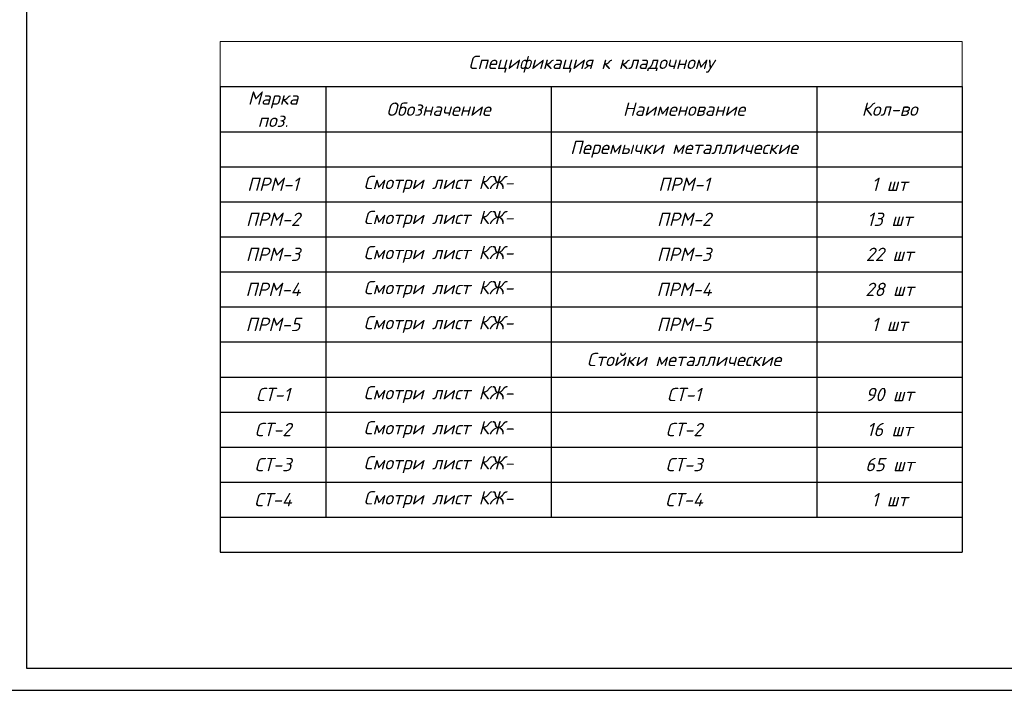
# Model space of a CAD drawing. Header units: millimetres. Extents: x -33345 to 4712671, y -3392 to 121473.
# Tile 258 of 656: x 1408564 to 1430713, y 44501 to 59589. Entities that reach past the tile are written whole.
import ezdxf

# ---------------------------------------------------------------- set-up
doc = ezdxf.new("R2010")
doc.units = ezdxf.units.MM
doc.layers.add('0.25', color=7, linetype='Continuous', lineweight=25)
doc.styles.add('ISOCPEUR', font='isocpeui.ttf', dxfattribs={"height": 300})

# ---------------------------------------------------------------- blocks, each defined once
blk = doc.blocks.new('*U282')
at = {"layer": '0.25', "color": 5, "linetype": 'Continuous', "lineweight": 25, "ltscale": 100}
blk.add_lwpolyline([(-72619, 0), (0, 0), (0, 42000), (-72619, 42000), (-72619, 0)], dxfattribs=at)
at = {"layer": '0.25', "color": 7, "linetype": 'Continuous', "lineweight": 30, "ltscale": 100}
blk.add_lwpolyline([(-70619, 500), (-500, 500), (-500, 41500), (-70619, 41500), (-70619, 500)], dxfattribs=at)
blk = doc.blocks.new('*T1518')
at = {"color": 0, "transparency": 16777216}
for p, q in [((0, -1013), (16692, -1013)), ((0, -1013), (0, -11486)), ((2373, -1013), (2373, -10698)), ((7446, -1013), (7446, -10698)), ((13419, -1013), (13419, -10698)), ((16692, -1013), (16692, -11486)), ((0, -2027), (16692, -2027)), ((0, -2815), (16692, -2815)), ((0, -3603), (16692, -3603)), ((0, -4392), (16692, -4392)), ((0, -5180), (16692, -5180)), ((0, -5968), (16692, -5968)), ((2373, -6756), (7446, -6756)), ((13419, -6756), (16692, -6756)), ((0, -7545), (16692, -7545)), ((0, -8333), (16692, -8333)), ((0, -9121), (16692, -9121)), ((0, -9910), (16692, -9910)), ((0, -10698), (16692, -10698)), ((0, -11486), (16692, -11486))]:
    blk.add_line(p, q, dxfattribs=at)
at = {"color": 0, "linetype": 'ByBlock', "lineweight": -2, "transparency": 16777216}
for p, q in [((0, -6756), (2373, -6756)), ((7446, -6756), (13419, -6756))]:
    blk.add_line(p, q, dxfattribs=at)
at = {"layer": 'Defpoints', "color": 8, "linetype": 'ByBlock', "lineweight": 0, "transparency": 16777216}
for p, q in [((0, 0), (16692, 0)), ((0, 0), (0, -1013)), ((16692, 0), (16692, -1013))]:
    blk.add_line(p, q, dxfattribs=at)
at = {"transparency": 16777216, "char_height": 300, "attachment_point": 5, "style": 'ISOCPEUR'}
for s, insert, width in [('Спецификация к кладочному ', (8346, -507), 16689.42), ('Марка\\Pпоз.', (1187, -1520), 2370.33), ('Обозначение', (4910, -1520), 5070.33), ('Кол-во', (15056, -1520), 3270.33), ('{\\C5;Перемычки металлические}', (10433, -2421), 5970.33), ('ПРМ-1', (1187, -3209), 2370.33), ('Смотри лист КЖ-', (4910, -3209), 5070.33), ('ПРМ-1', (10433, -3209), 5970.33), ('1 шт', (15056, -3209), 3270.33), ('ПРМ-2', (1187, -3997), 2370.33), ('Смотри лист КЖ-', (4910, -3997), 5070.33), ('ПРМ-2', (10433, -3997), 5970.33), ('13 шт', (15056, -3997), 3270.33), ('ПРМ-3', (1187, -4786), 2370.33), ('Смотри лист КЖ-', (4910, -4786), 5070.33), ('ПРМ-3', (10433, -4786), 5970.33), ('22 шт', (15056, -4786), 3270.33), ('ПРМ-4', (1187, -5574), 2370.33), ('Смотри лист КЖ-', (4910, -5574), 5070.33), ('ПРМ-4', (10433, -5574), 5970.33), ('28 шт', (15056, -5574), 3270.33), ('ПРМ-5', (1187, -6362), 2370.33), ('Смотри лист КЖ-', (4910, -6362), 5070.33), ('ПРМ-5', (10433, -6362), 5970.33), ('1 шт', (15056, -6362), 3270.33), ('{\\C5;Стойки металлические}', (10433, -7151), 5970.33), ('СТ-1', (1187, -7939), 2370.33), ('Смотри лист КЖ-', (4910, -7939), 5070.33), ('СТ-1', (10433, -7939), 5970.33), ('90 шт', (15056, -7939), 3270.33), ('СТ-2', (1187, -8727), 2370.33), ('Смотри лист КЖ-', (4910, -8727), 5070.33), ('СТ-2', (10433, -8727), 5970.33), ('16 шт', (15056, -8727), 3270.33), ('СТ-3', (1187, -9515), 2370.33), ('Смотри лист КЖ-', (4910, -9515), 5070.33), ('СТ-3', (10433, -9515), 5970.33), ('65 шт', (15056, -9515), 3270.33), ('СТ-4', (1187, -10304), 2370.33), ('Смотри лист КЖ-', (4910, -10304), 5070.33), ('СТ-4', (10433, -10304), 5970.33), ('1 шт', (15056, -10304), 3270.33)]:
    blk.add_mtext(s, dxfattribs=dict(at, insert=insert, width=width))
at = {"color": 0, "transparency": 16777216, "insert": (10433, -1520), "char_height": 300, "width": 5970.33, "attachment_point": 5, "style": 'ISOCPEUR'}
blk.add_mtext('{\\fISOCPEUR|b0|i1|c204|p34;\\C256;Наименование}', dxfattribs=at)

msp = doc.modelspace()

# ---------------------------------------------------------------- block references
msp.add_blockref('*T1518', (1413075.759, 59094.924))
at = {"layer": '0.25', "ltscale": 100, "transparency": 33554687}
msp.add_blockref('*U282', (1479336.843, 44501.326), dxfattribs=at)

doc.saveas('drawing.dxf')
